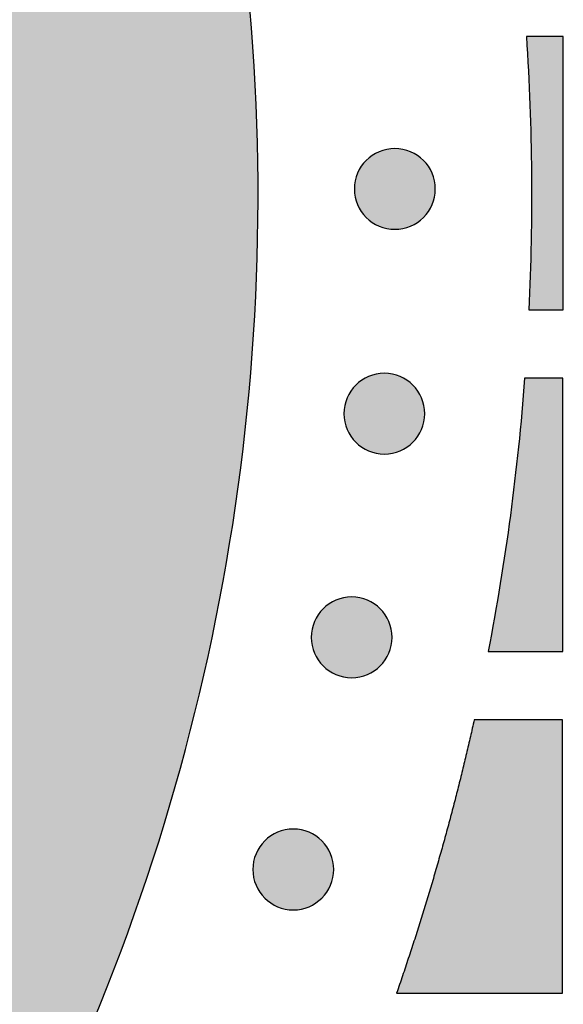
# Model space of a CAD drawing. Header units: millimetres. Extents: x -3873 to -97, y 912 to 4165.
# Tile 651 of 656: x -173 to -150, y 3995 to 4038. Entities that reach past the tile are written whole.
import ezdxf

# ---------------------------------------------------------------- set-up
doc = ezdxf.new("R2010")
doc.units = ezdxf.units.MM
doc.layers.add('pattern', color=7, linetype='Continuous', true_color=0x000000)

msp = doc.modelspace()

# ---------------------------------------------------------------- hatches: boundary and pattern name
at = {"layer": 'pattern'}
for points in [[(-270.005, 4090.501), (-275.773, 4075.482), (-261.541, 4081.034), (-259.032, 4081.967), (-256.485, 4082.82), (-253.903, 4083.593), (-251.289, 4084.283), (-248.649, 4084.888), (-245.987, 4085.407), (-243.306, 4085.839), (-240.61, 4086.183), (-237.905, 4086.438), (-235.194, 4086.604), (-232.482, 4086.681), (-229.774, 4086.668), (-227.073, 4086.568), (-224.384, 4086.379), (-221.712, 4086.105), (-219.059, 4085.744), (-218.065, 4085.583), (-217.072, 4085.402), (-216.079, 4085.201), (-215.088, 4084.979), (-214.1, 4084.738), (-213.114, 4084.476), (-212.131, 4084.195), (-211.153, 4083.893), (-210.179, 4083.572), (-209.21, 4083.23), (-208.248, 4082.869), (-207.292, 4082.489), (-206.342, 4082.089), (-205.401, 4081.67), (-204.467, 4081.232), (-203.543, 4080.775), (-202.627, 4080.3), (-201.722, 4079.807), (-200.827, 4079.296), (-199.943, 4078.768), (-199.07, 4078.222), (-198.209, 4077.66), (-197.361, 4077.081), (-196.526, 4076.486), (-195.704, 4075.876), (-194.895, 4075.251), (-194.101, 4074.611), (-193.321, 4073.957), (-192.556, 4073.289), (-191.806, 4072.608), (-191.072, 4071.914), (-190.354, 4071.209), (-189.65, 4070.489), (-188.957, 4069.754), (-188.278, 4069.003), (-187.612, 4068.236), (-186.959, 4067.455), (-186.321, 4066.66), (-185.697, 4065.85), (-185.088, 4065.027), (-184.495, 4064.19), (-183.918, 4063.341), (-183.357, 4062.479), (-182.813, 4061.605), (-182.287, 4060.72), (-181.777, 4059.824), (-181.286, 4058.918), (-180.813, 4058.002), (-180.358, 4057.076), (-179.922, 4056.142), (-179.504, 4055.2), (-179.106, 4054.25), (-178.728, 4053.293), (-178.368, 4052.329), (-178.029, 4051.36), (-177.709, 4050.386), (-177.41, 4049.407), (-177.13, 4048.424), (-176.87, 4047.437), (-176.631, 4046.448), (-176.411, 4045.457), (-176.212, 4044.464), (-176.032, 4043.47), (-175.873, 4042.476), (-175.518, 4039.823), (-175.248, 4037.149), (-175.065, 4034.46), (-174.969, 4031.759), (-174.962, 4029.051), (-175.044, 4026.339), (-175.215, 4023.629), (-175.475, 4020.924), (-175.824, 4018.229), (-176.261, 4015.549), (-176.786, 4012.887), (-177.396, 4010.248), (-178.091, 4007.637), (-178.868, 4005.056), (-179.727, 4002.51), (-180.664, 4000.003), (-186.243, 3985.781), (-171.213, 3991.521), (-170.546, 3993.047), (-169.905, 3994.588), (-169.289, 3996.144), (-168.7, 3997.714), (-168.138, 3999.296), (-167.603, 4000.892), (-167.095, 4002.499), (-166.616, 4004.117), (-166.165, 4005.746), (-165.743, 4007.384), (-165.349, 4009.031), (-164.985, 4010.687), (-164.651, 4012.349), (-164.346, 4014.019), (-164.071, 4015.693), (-163.826, 4017.373), (-163.611, 4019.057), (-163.427, 4020.744), (-163.273, 4022.434), (-163.149, 4024.126), (-163.055, 4025.818), (-162.992, 4027.51), (-162.96, 4029.202), (-162.957, 4030.892), (-162.985, 4032.579), (-163.042, 4034.264), (-163.13, 4035.944), (-163.247, 4037.62), (-163.393, 4039.29), (-163.569, 4040.954), (-163.773, 4042.611), (-164.006, 4044.26), (-164.203, 4045.486), (-164.424, 4046.711), (-164.67, 4047.935), (-164.941, 4049.158), (-165.236, 4050.377), (-165.556, 4051.593), (-165.901, 4052.805), (-166.27, 4054.012), (-166.665, 4055.214), (-167.083, 4056.409), (-167.526, 4057.596), (-167.993, 4058.776), (-168.484, 4059.948), (-168.998, 4061.11), (-169.536, 4062.261), (-170.097, 4063.402), (-170.68, 4064.532), (-171.286, 4065.65), (-171.914, 4066.754), (-172.564, 4067.846), (-173.234, 4068.923), (-173.925, 4069.985), (-174.637, 4071.033), (-175.368, 4072.064), (-176.119, 4073.079), (-176.888, 4074.077), (-177.675, 4075.058), (-178.479, 4076.021), (-179.301, 4076.966), (-180.139, 4077.892), (-180.992, 4078.799), (-181.861, 4079.686), (-182.746, 4080.556), (-183.651, 4081.411), (-184.576, 4082.251), (-185.519, 4083.074), (-186.48, 4083.88), (-187.46, 4084.669), (-188.456, 4085.44), (-189.47, 4086.193), (-190.5, 4086.926), (-191.546, 4087.639), (-192.607, 4088.333), (-193.683, 4089.006), (-194.773, 4089.657), (-195.877, 4090.287), (-196.993, 4090.895), (-198.122, 4091.481), (-199.262, 4092.044), (-200.412, 4092.584), (-201.573, 4093.101), (-202.744, 4093.594), (-203.923, 4094.063), (-205.11, 4094.508), (-206.304, 4094.929), (-207.504, 4095.325), (-208.711, 4095.697), (-209.922, 4096.044), (-211.138, 4096.366), (-212.357, 4096.664), (-213.578, 4096.937), (-214.802, 4097.185), (-216.027, 4097.409), (-217.253, 4097.608), (-218.901, 4097.844), (-220.558, 4098.052), (-222.221, 4098.23), (-223.891, 4098.38), (-225.567, 4098.5), (-227.247, 4098.591), (-228.931, 4098.652), (-230.619, 4098.682), (-232.309, 4098.683), (-234, 4098.654), (-235.693, 4098.594), (-237.385, 4098.503), (-239.077, 4098.383), (-240.767, 4098.232), (-242.454, 4098.051), (-244.139, 4097.839), (-245.819, 4097.597), (-247.494, 4097.326), (-249.164, 4097.024), (-250.827, 4096.693), (-252.483, 4096.332), (-254.131, 4095.942), (-255.771, 4095.522), (-257.4, 4095.075), (-259.019, 4094.598), (-260.627, 4094.094), (-262.224, 4093.562), (-263.808, 4093.003), (-265.378, 4092.417), (-266.935, 4091.804), (-268.478, 4091.165)], [(-151.181, 4037.14), (-151.028, 4034.143), (-150.959, 4031.142), (-150.974, 4028.14), (-151.074, 4025.14), (-149.575, 4025.139), (-149.564, 4037.139)], [(-158.208, 4031.708), (-158.18, 4031.736), (-158.151, 4031.763), (-158.121, 4031.79), (-158.09, 4031.816), (-158.059, 4031.842), (-158.026, 4031.867), (-157.993, 4031.891), (-157.959, 4031.915), (-157.924, 4031.939), (-157.888, 4031.962), (-157.852, 4031.983), (-157.814, 4032.005), (-157.776, 4032.025), (-157.738, 4032.045), (-157.698, 4032.064), (-157.658, 4032.082), (-157.617, 4032.099), (-157.576, 4032.115), (-157.534, 4032.13), (-157.491, 4032.144), (-157.448, 4032.157), (-157.405, 4032.169), (-157.361, 4032.18), (-157.317, 4032.189), (-157.272, 4032.198), (-157.227, 4032.206), (-157.182, 4032.212), (-157.136, 4032.217), (-157.091, 4032.222), (-157.045, 4032.225), (-156.999, 4032.226), (-156.953, 4032.227), (-156.907, 4032.226), (-156.861, 4032.224), (-156.816, 4032.221), (-156.77, 4032.217), (-156.724, 4032.212), (-156.679, 4032.205), (-156.634, 4032.198), (-156.59, 4032.189), (-156.545, 4032.179), (-156.501, 4032.168), (-156.458, 4032.156), (-156.415, 4032.143), (-156.373, 4032.129), (-156.331, 4032.113), (-156.289, 4032.097), (-156.249, 4032.08), (-156.208, 4032.062), (-156.169, 4032.043), (-156.13, 4032.024), (-156.092, 4032.003), (-156.055, 4031.982), (-156.019, 4031.96), (-155.983, 4031.937), (-155.948, 4031.914), (-155.914, 4031.889), (-155.881, 4031.865), (-155.848, 4031.839), (-155.817, 4031.814), (-155.786, 4031.787), (-155.756, 4031.761), (-155.727, 4031.733), (-155.699, 4031.706), (-155.672, 4031.678), (-155.644, 4031.649), (-155.618, 4031.619), (-155.591, 4031.588), (-155.566, 4031.556), (-155.541, 4031.524), (-155.516, 4031.491), (-155.492, 4031.456), (-155.469, 4031.422), (-155.446, 4031.386), (-155.424, 4031.349), (-155.403, 4031.312), (-155.382, 4031.274), (-155.363, 4031.235), (-155.344, 4031.196), (-155.326, 4031.156), (-155.309, 4031.115), (-155.293, 4031.074), (-155.278, 4031.032), (-155.264, 4030.989), (-155.251, 4030.946), (-155.239, 4030.903), (-155.228, 4030.859), (-155.218, 4030.814), (-155.209, 4030.77), (-155.202, 4030.725), (-155.195, 4030.68), (-155.19, 4030.634), (-155.186, 4030.588), (-155.183, 4030.543), (-155.181, 4030.497), (-155.181, 4030.451), (-155.181, 4030.405), (-155.183, 4030.359), (-155.186, 4030.313), (-155.19, 4030.268), (-155.196, 4030.222), (-155.202, 4030.177), (-155.21, 4030.132), (-155.219, 4030.087), (-155.228, 4030.043), (-155.239, 4029.999), (-155.252, 4029.956), (-155.265, 4029.913), (-155.279, 4029.87), (-155.294, 4029.828), (-155.31, 4029.787), (-155.327, 4029.746), (-155.345, 4029.706), (-155.364, 4029.667), (-155.384, 4029.628), (-155.404, 4029.59), (-155.426, 4029.553), (-155.448, 4029.516), (-155.47, 4029.481), (-155.494, 4029.446), (-155.518, 4029.412), (-155.543, 4029.378), (-155.568, 4029.346), (-155.594, 4029.314), (-155.62, 4029.284), (-155.647, 4029.254), (-155.674, 4029.225), (-155.701, 4029.197), (-155.73, 4029.169), (-155.759, 4029.142), (-155.789, 4029.115), (-155.819, 4029.089), (-155.851, 4029.063), (-155.883, 4029.038), (-155.917, 4029.014), (-155.951, 4028.99), (-155.986, 4028.966), (-156.022, 4028.943), (-156.058, 4028.922), (-156.095, 4028.9), (-156.133, 4028.88), (-156.172, 4028.86), (-156.212, 4028.841), (-156.252, 4028.823), (-156.292, 4028.806), (-156.334, 4028.79), (-156.376, 4028.775), (-156.418, 4028.761), (-156.461, 4028.748), (-156.505, 4028.736), (-156.549, 4028.725), (-156.593, 4028.716), (-156.638, 4028.707), (-156.683, 4028.699), (-156.728, 4028.693), (-156.773, 4028.688), (-156.819, 4028.683), (-156.865, 4028.68), (-156.911, 4028.679), (-156.957, 4028.678), (-157.002, 4028.679), (-157.048, 4028.681), (-157.094, 4028.684), (-157.14, 4028.688), (-157.185, 4028.693), (-157.23, 4028.7), (-157.275, 4028.707), (-157.32, 4028.716), (-157.364, 4028.726), (-157.408, 4028.737), (-157.452, 4028.749), (-157.495, 4028.762), (-157.537, 4028.776), (-157.579, 4028.792), (-157.62, 4028.808), (-157.661, 4028.825), (-157.701, 4028.843), (-157.741, 4028.862), (-157.779, 4028.881), (-157.817, 4028.902), (-157.855, 4028.923), (-157.891, 4028.945), (-157.927, 4028.968), (-157.962, 4028.991), (-157.996, 4029.016), (-158.029, 4029.04), (-158.061, 4029.066), (-158.093, 4029.091), (-158.124, 4029.118), (-158.154, 4029.144), (-158.183, 4029.172), (-158.211, 4029.199), (-158.238, 4029.227), (-158.265, 4029.256), (-158.292, 4029.286), (-158.318, 4029.317), (-158.344, 4029.349), (-158.369, 4029.381), (-158.394, 4029.414), (-158.418, 4029.449), (-158.441, 4029.483), (-158.464, 4029.519), (-158.486, 4029.556), (-158.507, 4029.593), (-158.528, 4029.631), (-158.547, 4029.67), (-158.566, 4029.709), (-158.584, 4029.749), (-158.601, 4029.79), (-158.617, 4029.831), (-158.632, 4029.873), (-158.646, 4029.916), (-158.659, 4029.959), (-158.671, 4030.002), (-158.682, 4030.046), (-158.692, 4030.091), (-158.701, 4030.135), (-158.708, 4030.18), (-158.715, 4030.225), (-158.72, 4030.271), (-158.724, 4030.317), (-158.727, 4030.362), (-158.729, 4030.408), (-158.729, 4030.454), (-158.728, 4030.5), (-158.727, 4030.546), (-158.724, 4030.592), (-158.719, 4030.637), (-158.714, 4030.683), (-158.708, 4030.728), (-158.7, 4030.773), (-158.691, 4030.818), (-158.681, 4030.862), (-158.67, 4030.906), (-158.658, 4030.949), (-158.645, 4030.992), (-158.631, 4031.035), (-158.616, 4031.077), (-158.6, 4031.118), (-158.583, 4031.159), (-158.565, 4031.199), (-158.546, 4031.238), (-158.526, 4031.277), (-158.505, 4031.315), (-158.484, 4031.352), (-158.462, 4031.389), (-158.439, 4031.424), (-158.416, 4031.459), (-158.392, 4031.493), (-158.367, 4031.527), (-158.342, 4031.559), (-158.316, 4031.591), (-158.29, 4031.621), (-158.263, 4031.651), (-158.236, 4031.68)], [(-158.667, 4021.84), (-158.639, 4021.867), (-158.61, 4021.894), (-158.58, 4021.921), (-158.549, 4021.947), (-158.518, 4021.973), (-158.485, 4021.998), (-158.452, 4022.023), (-158.418, 4022.047), (-158.383, 4022.07), (-158.347, 4022.093), (-158.311, 4022.115), (-158.273, 4022.136), (-158.235, 4022.157), (-158.196, 4022.176), (-158.157, 4022.195), (-158.117, 4022.213), (-158.076, 4022.23), (-158.035, 4022.246), (-157.993, 4022.261), (-157.95, 4022.275), (-157.907, 4022.288), (-157.864, 4022.3), (-157.82, 4022.311), (-157.776, 4022.321), (-157.731, 4022.33), (-157.686, 4022.337), (-157.641, 4022.344), (-157.595, 4022.349), (-157.55, 4022.353), (-157.504, 4022.356), (-157.458, 4022.358), (-157.412, 4022.358), (-157.366, 4022.358), (-157.32, 4022.356), (-157.274, 4022.353), (-157.229, 4022.349), (-157.183, 4022.343), (-157.138, 4022.337), (-157.093, 4022.329), (-157.049, 4022.32), (-157.004, 4022.31), (-156.96, 4022.299), (-156.917, 4022.287), (-156.874, 4022.274), (-156.831, 4022.26), (-156.79, 4022.245), (-156.748, 4022.229), (-156.708, 4022.212), (-156.667, 4022.194), (-156.628, 4022.175), (-156.589, 4022.155), (-156.551, 4022.135), (-156.514, 4022.113), (-156.478, 4022.091), (-156.442, 4022.068), (-156.407, 4022.045), (-156.373, 4022.021), (-156.34, 4021.996), (-156.307, 4021.971), (-156.276, 4021.945), (-156.245, 4021.919), (-156.215, 4021.892), (-156.186, 4021.865), (-156.158, 4021.837), (-156.13, 4021.809), (-156.103, 4021.78), (-156.077, 4021.75), (-156.05, 4021.72), (-156.025, 4021.688), (-155.999, 4021.655), (-155.975, 4021.622), (-155.951, 4021.588), (-155.927, 4021.553), (-155.905, 4021.517), (-155.883, 4021.481), (-155.862, 4021.444), (-155.841, 4021.406), (-155.821, 4021.367), (-155.803, 4021.327), (-155.785, 4021.287), (-155.768, 4021.246), (-155.752, 4021.205), (-155.737, 4021.163), (-155.723, 4021.121), (-155.71, 4021.078), (-155.698, 4021.034), (-155.687, 4020.99), (-155.677, 4020.946), (-155.668, 4020.901), (-155.66, 4020.856), (-155.654, 4020.811), (-155.649, 4020.766), (-155.645, 4020.72), (-155.642, 4020.674), (-155.64, 4020.628), (-155.639, 4020.582), (-155.64, 4020.536), (-155.642, 4020.491), (-155.645, 4020.445), (-155.649, 4020.399), (-155.654, 4020.354), (-155.661, 4020.308), (-155.669, 4020.263), (-155.677, 4020.219), (-155.687, 4020.175), (-155.698, 4020.131), (-155.71, 4020.087), (-155.724, 4020.044), (-155.738, 4020.002), (-155.753, 4019.96), (-155.769, 4019.919), (-155.786, 4019.878), (-155.804, 4019.838), (-155.823, 4019.798), (-155.843, 4019.76), (-155.863, 4019.722), (-155.884, 4019.684), (-155.907, 4019.648), (-155.929, 4019.612), (-155.953, 4019.577), (-155.977, 4019.543), (-156.002, 4019.51), (-156.027, 4019.478), (-156.053, 4019.446), (-156.079, 4019.415), (-156.106, 4019.385), (-156.133, 4019.356), (-156.16, 4019.328), (-156.189, 4019.301), (-156.218, 4019.274), (-156.247, 4019.247), (-156.278, 4019.221), (-156.31, 4019.195), (-156.342, 4019.17), (-156.376, 4019.145), (-156.41, 4019.121), (-156.445, 4019.098), (-156.48, 4019.075), (-156.517, 4019.053), (-156.554, 4019.032), (-156.592, 4019.011), (-156.631, 4018.992), (-156.671, 4018.973), (-156.711, 4018.955), (-156.751, 4018.938), (-156.793, 4018.922), (-156.835, 4018.907), (-156.877, 4018.893), (-156.92, 4018.88), (-156.964, 4018.868), (-157.008, 4018.857), (-157.052, 4018.847), (-157.097, 4018.838), (-157.141, 4018.831), (-157.187, 4018.824), (-157.232, 4018.819), (-157.278, 4018.815), (-157.324, 4018.812), (-157.37, 4018.81), (-157.415, 4018.81), (-157.461, 4018.81), (-157.507, 4018.812), (-157.553, 4018.815), (-157.599, 4018.819), (-157.644, 4018.825), (-157.689, 4018.831), (-157.734, 4018.839), (-157.779, 4018.848), (-157.823, 4018.858), (-157.867, 4018.869), (-157.911, 4018.881), (-157.954, 4018.894), (-157.996, 4018.908), (-158.038, 4018.923), (-158.079, 4018.939), (-158.12, 4018.956), (-158.16, 4018.974), (-158.2, 4018.993), (-158.238, 4019.013), (-158.276, 4019.033), (-158.313, 4019.055), (-158.35, 4019.077), (-158.386, 4019.1), (-158.421, 4019.123), (-158.455, 4019.147), (-158.488, 4019.172), (-158.52, 4019.197), (-158.552, 4019.223), (-158.583, 4019.249), (-158.612, 4019.276), (-158.641, 4019.303), (-158.67, 4019.331), (-158.697, 4019.359), (-158.724, 4019.388), (-158.751, 4019.418), (-158.777, 4019.449), (-158.803, 4019.48), (-158.828, 4019.513), (-158.853, 4019.546), (-158.877, 4019.58), (-158.9, 4019.615), (-158.923, 4019.651), (-158.945, 4019.687), (-158.966, 4019.725), (-158.986, 4019.763), (-159.006, 4019.801), (-159.025, 4019.841), (-159.043, 4019.881), (-159.06, 4019.922), (-159.076, 4019.963), (-159.091, 4020.005), (-159.105, 4020.047), (-159.118, 4020.09), (-159.13, 4020.134), (-159.141, 4020.178), (-159.151, 4020.222), (-159.159, 4020.267), (-159.167, 4020.312), (-159.173, 4020.357), (-159.179, 4020.402), (-159.183, 4020.448), (-159.186, 4020.494), (-159.188, 4020.54), (-159.188, 4020.586), (-159.187, 4020.632), (-159.186, 4020.678), (-159.183, 4020.723), (-159.178, 4020.769), (-159.173, 4020.814), (-159.167, 4020.86), (-159.159, 4020.905), (-159.15, 4020.949), (-159.14, 4020.994), (-159.129, 4021.037), (-159.117, 4021.081), (-159.104, 4021.124), (-159.09, 4021.166), (-159.075, 4021.208), (-159.059, 4021.25), (-159.041, 4021.29), (-159.023, 4021.33), (-159.005, 4021.37), (-158.985, 4021.409), (-158.964, 4021.446), (-158.943, 4021.484), (-158.921, 4021.52), (-158.898, 4021.556), (-158.875, 4021.591), (-158.851, 4021.625), (-158.826, 4021.658), (-158.801, 4021.691), (-158.775, 4021.722), (-158.749, 4021.753), (-158.722, 4021.783), (-158.695, 4021.812)], [(-152.855, 4010.142), (-149.59, 4010.139), (-149.578, 4022.139), (-151.259, 4022.14), (-151.53, 4019.126), (-151.887, 4016.119), (-152.329, 4013.123)], [(-160.1, 4012.02), (-160.072, 4012.047), (-160.043, 4012.075), (-160.013, 4012.101), (-159.982, 4012.127), (-159.95, 4012.153), (-159.918, 4012.178), (-159.885, 4012.203), (-159.851, 4012.227), (-159.816, 4012.25), (-159.78, 4012.273), (-159.743, 4012.295), (-159.706, 4012.316), (-159.668, 4012.337), (-159.629, 4012.356), (-159.59, 4012.375), (-159.55, 4012.393), (-159.509, 4012.41), (-159.468, 4012.426), (-159.426, 4012.441), (-159.383, 4012.455), (-159.34, 4012.468), (-159.297, 4012.48), (-159.253, 4012.491), (-159.209, 4012.501), (-159.164, 4012.51), (-159.119, 4012.517), (-159.074, 4012.524), (-159.028, 4012.529), (-158.982, 4012.533), (-158.937, 4012.536), (-158.891, 4012.538), (-158.845, 4012.538), (-158.799, 4012.538), (-158.753, 4012.536), (-158.707, 4012.533), (-158.662, 4012.529), (-158.616, 4012.523), (-158.571, 4012.517), (-158.526, 4012.509), (-158.481, 4012.5), (-158.437, 4012.491), (-158.393, 4012.479), (-158.35, 4012.467), (-158.307, 4012.454), (-158.264, 4012.44), (-158.222, 4012.425), (-158.181, 4012.409), (-158.14, 4012.392), (-158.1, 4012.374), (-158.061, 4012.355), (-158.022, 4012.335), (-157.984, 4012.315), (-157.947, 4012.293), (-157.91, 4012.271), (-157.875, 4012.249), (-157.84, 4012.225), (-157.806, 4012.201), (-157.772, 4012.176), (-157.74, 4012.151), (-157.708, 4012.125), (-157.678, 4012.099), (-157.648, 4012.072), (-157.619, 4012.045), (-157.591, 4012.018), (-157.563, 4011.989), (-157.536, 4011.96), (-157.509, 4011.93), (-157.483, 4011.9), (-157.458, 4011.868), (-157.432, 4011.836), (-157.408, 4011.802), (-157.384, 4011.768), (-157.36, 4011.733), (-157.338, 4011.697), (-157.316, 4011.661), (-157.294, 4011.624), (-157.274, 4011.586), (-157.254, 4011.547), (-157.235, 4011.507), (-157.218, 4011.467), (-157.201, 4011.427), (-157.185, 4011.385), (-157.169, 4011.343), (-157.155, 4011.301), (-157.142, 4011.258), (-157.13, 4011.214), (-157.119, 4011.17), (-157.11, 4011.126), (-157.101, 4011.081), (-157.093, 4011.036), (-157.087, 4010.991), (-157.082, 4010.946), (-157.078, 4010.9), (-157.075, 4010.854), (-157.073, 4010.808), (-157.072, 4010.762), (-157.073, 4010.716), (-157.075, 4010.671), (-157.078, 4010.625), (-157.082, 4010.579), (-157.087, 4010.534), (-157.094, 4010.488), (-157.101, 4010.444), (-157.11, 4010.399), (-157.12, 4010.355), (-157.131, 4010.311), (-157.143, 4010.267), (-157.156, 4010.224), (-157.171, 4010.182), (-157.186, 4010.14), (-157.202, 4010.099), (-157.219, 4010.058), (-157.237, 4010.018), (-157.256, 4009.978), (-157.275, 4009.94), (-157.296, 4009.902), (-157.317, 4009.864), (-157.339, 4009.828), (-157.362, 4009.792), (-157.386, 4009.757), (-157.41, 4009.723), (-157.434, 4009.69), (-157.46, 4009.658), (-157.485, 4009.626), (-157.512, 4009.595), (-157.538, 4009.565), (-157.566, 4009.536), (-157.593, 4009.508), (-157.621, 4009.481), (-157.65, 4009.454), (-157.68, 4009.427), (-157.711, 4009.401), (-157.743, 4009.375), (-157.775, 4009.35), (-157.808, 4009.325), (-157.843, 4009.301), (-157.878, 4009.278), (-157.913, 4009.255), (-157.95, 4009.233), (-157.987, 4009.212), (-158.025, 4009.191), (-158.064, 4009.172), (-158.103, 4009.153), (-158.143, 4009.135), (-158.184, 4009.118), (-158.226, 4009.102), (-158.267, 4009.087), (-158.31, 4009.073), (-158.353, 4009.06), (-158.396, 4009.048), (-158.44, 4009.037), (-158.485, 4009.027), (-158.529, 4009.018), (-158.574, 4009.011), (-158.62, 4009.004), (-158.665, 4008.999), (-158.711, 4008.995), (-158.756, 4008.992), (-158.802, 4008.99), (-158.848, 4008.99), (-158.894, 4008.99), (-158.94, 4008.992), (-158.986, 4008.995), (-159.032, 4008.999), (-159.077, 4009.005), (-159.122, 4009.011), (-159.167, 4009.019), (-159.212, 4009.028), (-159.256, 4009.038), (-159.3, 4009.049), (-159.343, 4009.061), (-159.386, 4009.074), (-159.429, 4009.088), (-159.471, 4009.103), (-159.512, 4009.119), (-159.553, 4009.136), (-159.593, 4009.154), (-159.632, 4009.173), (-159.671, 4009.193), (-159.709, 4009.214), (-159.746, 4009.235), (-159.783, 4009.257), (-159.818, 4009.28), (-159.853, 4009.303), (-159.887, 4009.327), (-159.921, 4009.352), (-159.953, 4009.377), (-159.985, 4009.403), (-160.015, 4009.429), (-160.045, 4009.456), (-160.074, 4009.483), (-160.102, 4009.511), (-160.13, 4009.539), (-160.157, 4009.568), (-160.184, 4009.598), (-160.21, 4009.629), (-160.236, 4009.66), (-160.261, 4009.693), (-160.285, 4009.726), (-160.31, 4009.76), (-160.333, 4009.795), (-160.356, 4009.831), (-160.378, 4009.867), (-160.399, 4009.905), (-160.419, 4009.943), (-160.439, 4009.981), (-160.458, 4010.021), (-160.476, 4010.061), (-160.493, 4010.102), (-160.509, 4010.143), (-160.524, 4010.185), (-160.538, 4010.227), (-160.551, 4010.27), (-160.563, 4010.314), (-160.574, 4010.358), (-160.584, 4010.402), (-160.592, 4010.447), (-160.6, 4010.492), (-160.606, 4010.537), (-160.612, 4010.583), (-160.616, 4010.628), (-160.619, 4010.674), (-160.62, 4010.72), (-160.621, 4010.766), (-160.62, 4010.812), (-160.618, 4010.858), (-160.615, 4010.903), (-160.611, 4010.949), (-160.606, 4010.994), (-160.599, 4011.04), (-160.592, 4011.085), (-160.583, 4011.129), (-160.573, 4011.174), (-160.562, 4011.218), (-160.55, 4011.261), (-160.537, 4011.304), (-160.523, 4011.346), (-160.507, 4011.388), (-160.491, 4011.43), (-160.474, 4011.47), (-160.456, 4011.51), (-160.437, 4011.55), (-160.418, 4011.589), (-160.397, 4011.627), (-160.376, 4011.664), (-160.354, 4011.7), (-160.331, 4011.736), (-160.308, 4011.771), (-160.284, 4011.805), (-160.259, 4011.838), (-160.234, 4011.871), (-160.208, 4011.902), (-160.181, 4011.933), (-160.155, 4011.963), (-160.128, 4011.992)], [(-156.876, 3995.146), (-149.604, 3995.139), (-149.593, 4007.139), (-153.474, 4007.143), (-154.185, 4004.143), (-154.989, 4001.141), (-155.887, 3998.141)], [(-162.663, 4001.829), (-162.635, 4001.857), (-162.606, 4001.884), (-162.576, 4001.91), (-162.546, 4001.937), (-162.514, 4001.962), (-162.481, 4001.987), (-162.448, 4002.012), (-162.414, 4002.036), (-162.379, 4002.059), (-162.343, 4002.082), (-162.307, 4002.104), (-162.27, 4002.125), (-162.232, 4002.146), (-162.193, 4002.166), (-162.153, 4002.184), (-162.113, 4002.202), (-162.072, 4002.219), (-162.031, 4002.235), (-161.989, 4002.25), (-161.947, 4002.264), (-161.904, 4002.277), (-161.86, 4002.289), (-161.816, 4002.3), (-161.772, 4002.31), (-161.727, 4002.319), (-161.682, 4002.326), (-161.637, 4002.333), (-161.592, 4002.338), (-161.546, 4002.342), (-161.5, 4002.345), (-161.454, 4002.347), (-161.408, 4002.347), (-161.362, 4002.347), (-161.317, 4002.345), (-161.271, 4002.342), (-161.225, 4002.338), (-161.18, 4002.332), (-161.134, 4002.326), (-161.089, 4002.318), (-161.045, 4002.309), (-161.001, 4002.3), (-160.957, 4002.289), (-160.913, 4002.277), (-160.87, 4002.263), (-160.828, 4002.249), (-160.786, 4002.234), (-160.745, 4002.218), (-160.704, 4002.201), (-160.664, 4002.183), (-160.624, 4002.164), (-160.586, 4002.144), (-160.548, 4002.124), (-160.51, 4002.102), (-160.474, 4002.08), (-160.438, 4002.058), (-160.403, 4002.034), (-160.369, 4002.01), (-160.336, 4001.985), (-160.304, 4001.96), (-160.272, 4001.934), (-160.241, 4001.908), (-160.211, 4001.881), (-160.182, 4001.854), (-160.154, 4001.827), (-160.127, 4001.798), (-160.1, 4001.769), (-160.073, 4001.739), (-160.047, 4001.709), (-160.021, 4001.677), (-159.996, 4001.645), (-159.971, 4001.611), (-159.947, 4001.577), (-159.924, 4001.542), (-159.901, 4001.506), (-159.879, 4001.47), (-159.858, 4001.433), (-159.837, 4001.395), (-159.818, 4001.356), (-159.799, 4001.316), (-159.781, 4001.276), (-159.764, 4001.236), (-159.748, 4001.194), (-159.733, 4001.152), (-159.719, 4001.11), (-159.706, 4001.067), (-159.694, 4001.023), (-159.683, 4000.979), (-159.673, 4000.935), (-159.664, 4000.89), (-159.657, 4000.845), (-159.65, 4000.8), (-159.645, 4000.755), (-159.641, 4000.709), (-159.638, 4000.663), (-159.636, 4000.617), (-159.636, 4000.571), (-159.636, 4000.526), (-159.638, 4000.48), (-159.641, 4000.434), (-159.645, 4000.388), (-159.651, 4000.343), (-159.657, 4000.298), (-159.665, 4000.253), (-159.674, 4000.208), (-159.684, 4000.164), (-159.695, 4000.12), (-159.707, 4000.076), (-159.72, 4000.033), (-159.734, 3999.991), (-159.749, 3999.949), (-159.765, 3999.908), (-159.782, 3999.867), (-159.8, 3999.827), (-159.819, 3999.787), (-159.839, 3999.749), (-159.859, 3999.711), (-159.881, 3999.673), (-159.903, 3999.637), (-159.926, 3999.601), (-159.949, 3999.566), (-159.973, 3999.532), (-159.998, 3999.499), (-160.023, 3999.467), (-160.049, 3999.435), (-160.075, 3999.404), (-160.102, 3999.374), (-160.129, 3999.346), (-160.157, 3999.317), (-160.185, 3999.29), (-160.214, 3999.263), (-160.244, 3999.236), (-160.275, 3999.21), (-160.306, 3999.184), (-160.339, 3999.159), (-160.372, 3999.134), (-160.406, 3999.11), (-160.441, 3999.087), (-160.477, 3999.064), (-160.513, 3999.042), (-160.551, 3999.021), (-160.589, 3999.001), (-160.627, 3998.981), (-160.667, 3998.962), (-160.707, 3998.944), (-160.748, 3998.927), (-160.789, 3998.911), (-160.831, 3998.896), (-160.873, 3998.882), (-160.916, 3998.869), (-160.96, 3998.857), (-161.004, 3998.846), (-161.048, 3998.836), (-161.093, 3998.827), (-161.138, 3998.82), (-161.183, 3998.813), (-161.228, 3998.808), (-161.274, 3998.804), (-161.32, 3998.801), (-161.366, 3998.799), (-161.412, 3998.799), (-161.458, 3998.8), (-161.504, 3998.801), (-161.549, 3998.804), (-161.595, 3998.809), (-161.64, 3998.814), (-161.686, 3998.82), (-161.731, 3998.828), (-161.775, 3998.837), (-161.82, 3998.847), (-161.863, 3998.858), (-161.907, 3998.87), (-161.95, 3998.883), (-161.992, 3998.897), (-162.034, 3998.912), (-162.076, 3998.928), (-162.116, 3998.946), (-162.156, 3998.963), (-162.196, 3998.982), (-162.235, 3999.002), (-162.273, 3999.023), (-162.31, 3999.044), (-162.346, 3999.066), (-162.382, 3999.089), (-162.417, 3999.112), (-162.451, 3999.136), (-162.484, 3999.161), (-162.517, 3999.186), (-162.548, 3999.212), (-162.579, 3999.238), (-162.609, 3999.265), (-162.638, 3999.292), (-162.666, 3999.32), (-162.693, 3999.348), (-162.72, 3999.377), (-162.747, 3999.407), (-162.773, 3999.438), (-162.799, 3999.469), (-162.824, 3999.502), (-162.849, 3999.535), (-162.873, 3999.569), (-162.896, 3999.604), (-162.919, 3999.64), (-162.941, 3999.676), (-162.962, 3999.714), (-162.983, 3999.752), (-163.002, 3999.79), (-163.021, 3999.83), (-163.039, 3999.87), (-163.056, 3999.911), (-163.072, 3999.952), (-163.087, 3999.994), (-163.101, 4000.037), (-163.114, 4000.08), (-163.126, 4000.123), (-163.137, 4000.167), (-163.147, 4000.211), (-163.156, 4000.256), (-163.163, 4000.301), (-163.17, 4000.346), (-163.175, 4000.392), (-163.179, 4000.437), (-163.182, 4000.483), (-163.184, 4000.529), (-163.184, 4000.575), (-163.184, 4000.621), (-163.182, 4000.667), (-163.179, 4000.712), (-163.175, 4000.758), (-163.169, 4000.804), (-163.163, 4000.849), (-163.155, 4000.894), (-163.146, 4000.938), (-163.136, 4000.983), (-163.125, 4001.027), (-163.113, 4001.07), (-163.1, 4001.113), (-163.086, 4001.155), (-163.071, 4001.197), (-163.055, 4001.239), (-163.038, 4001.279), (-163.02, 4001.32), (-163.001, 4001.359), (-162.981, 4001.398), (-162.961, 4001.436), (-162.939, 4001.473), (-162.917, 4001.509), (-162.895, 4001.545), (-162.871, 4001.58), (-162.847, 4001.614), (-162.822, 4001.647), (-162.797, 4001.68), (-162.771, 4001.711), (-162.745, 4001.742), (-162.718, 4001.772), (-162.691, 4001.801)]]:
    msp.add_hatch(color=256, dxfattribs=at).paths.add_polyline_path(points, flags=0)

# ---------------------------------------------------------------- linework, layer by layer
for p, q in [((-149.593, 4007.139), (-153.474, 4007.143)), ((-149.604, 3995.139), (-149.593, 4007.139)), ((-156.876, 3995.146), (-149.604, 3995.139))]:
    msp.add_line(p, q, dxfattribs=at)
for points in [[(-151.074, 4025.14), (-149.575, 4025.139), (-149.564, 4037.139), (-151.181, 4037.14)], [(-152.855, 4010.142), (-149.59, 4010.139), (-149.578, 4022.139), (-151.259, 4022.14)]]:
    msp.add_lwpolyline(points, dxfattribs=at)
at = {"layer": 'pattern', "extrusion": (0, 0, -1)}
for centre in [(156.955, 4030.452), (157.414, 4020.584), (158.847, 4010.764), (161.41, 4000.573)]:
    msp.add_circle(centre, 1.774, dxfattribs=at)
at = {"layer": 'pattern'}
msp.add_arc((-257.606, 4030.188), 94.651, 335.88767, 8.54949, dxfattribs=at)
at = {"layer": 'pattern', "extrusion": (0, 0, -1)}
for start, end in [(176.26256, 182.71299), (184.3278, 190.83383)]:
    msp.add_arc((257.606, 4030.188), 106.651, start, end, dxfattribs=at)
at = {"layer": 'pattern'}
msp.add_rational_spline([(-153.474, 4007.143), (-154.803, 4001.137), (-156.876, 3995.146)], [1, 0.998341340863, 1], degree=2, dxfattribs=at)

doc.saveas('drawing.dxf')
